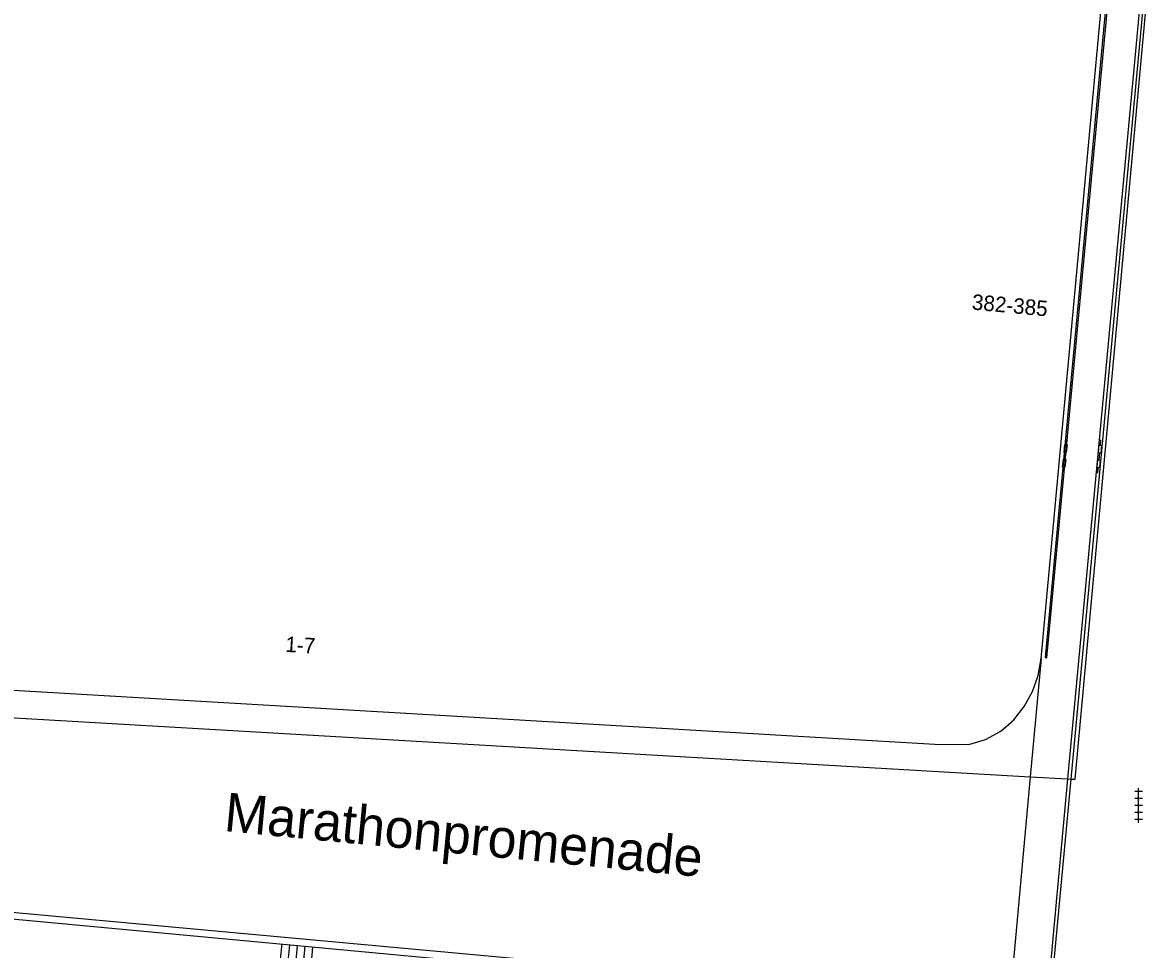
# Model space of a CAD drawing. Extents: x 132994 to 136000, y 393499 to 395512.
# Drawn here: x 133287.9 to 133360.6, y 394559.2 to 394619.1 of the extents above; entities that cross this region are included whole.
import ezdxf

# ---------------------------------------------------------------- set-up
doc = ezdxf.new("R2010")
doc.units = 0
for name, color, linetype in [('gg-anno-huisnummerreeks BGT', 7, 'Continuous'), ('gg-anno-openbare ruimte label', 7, 'Continuous'), ('gg-bbg-onder overbouw', 7, 'Continuous'), ('gg-bbg-pand onderbouw', 7, 'Continuous'), ('gg-bbg-pand overbouw', 7, 'Continuous'), ('gg-knt-verharding', 7, 'Continuous'), ('gt-grn-afwateringsgoot', 7, 'Continuous'), ('gt-symb-afwateringsgoot', 7, 'Continuous'), ('gt-symb-talud symbool', 7, 'Continuous'), ('gt-symb-tegel verharding', 7, 'Continuous')]:
    doc.layers.add(name, color=color, linetype=linetype)

# ---------------------------------------------------------------- blocks, each defined once
blk = doc.blocks.new('gt0-AFWGT_1')
at = {"layer": 'gt-symb-afwateringsgoot'}
for p, q in [((-1.076, 0), (-0.726, 0)), ((-0.225, 0), (0.225, 0)), ((0.725, 0), (1.075, 0))]:
    blk.add_line(p, q, dxfattribs=at)
for points in [[(-0.726, 0.075), (-0.225, 0.075), (-0.225, -0.075), (-0.726, -0.075)], [(0.225, 0.075), (0.725, 0.075), (0.725, -0.075), (0.225, -0.075)]]:
    blk.add_lwpolyline(points, close=True, dxfattribs=at)
blk = doc.blocks.new('gt0-TEG1')
at = {"layer": 'gt-symb-tegel verharding'}
for p, q in [((-1.125, 0), (1.125, 0)), ((-0.9, -0.25), (-0.9, 0.25)), ((-0.45, -0.25), (-0.45, 0.25)), ((0, -0.25), (0, 0.25)), ((0.45, -0.25), (0.45, 0.25)), ((0.9, -0.25), (0.9, 0.25))]:
    blk.add_line(p, q, dxfattribs=at)
blk = doc.blocks.new('gt0-TALUD_1')
at = {"layer": 'gt-symb-talud symbool'}
for p, q in [((-1, -1), (-1, 0)), ((-0.5, -2), (-0.5, 0)), ((0, -1), (0, 0)), ((0.5, -2), (0.5, 0)), ((1, -1), (1, 0))]:
    blk.add_line(p, q, dxfattribs=at)

msp = doc.modelspace()

# ---------------------------------------------------------------- linework, layer by layer
at = {"layer": 'gg-bbg-onder overbouw'}
msp.add_line((133353.752, 394577.979), (133357.877, 394622.618), dxfattribs=at)
msp.add_lwpolyline([(133264.442, 394577.268), (133346.882, 394572.455), (133349.09, 394572.436), (133350.167, 394572.745), (133351.142, 394573.285), (133351.985, 394574.016), (133352.664, 394574.881), (133353.206, 394575.849), (133353.565, 394576.894), (133353.752, 394577.979)], dxfattribs=at)
at = {"layer": 'gg-bbg-pand onderbouw'}
msp.add_line((133263.675, 394563.35), (133315.126, 394558.553), dxfattribs=at)
at = {"layer": 'gg-bbg-pand overbouw'}
for p, q in [((133264.277, 394575.488), (133353.054, 394570.344)), ((133353.054, 394570.344), (133355.493, 394570.203)), ((133355.493, 394570.203), (133355.676, 394570.192))]:
    msp.add_line(p, q, dxfattribs=at)
msp.add_lwpolyline([(133355.676, 394570.192), (133355.957, 394570.176), (133360.637, 394621.098)], dxfattribs=at)
at = {"layer": 'gg-knt-verharding'}
for p, q in [((133353.752, 394577.979), (133353.054, 394570.344)), ((133353.054, 394570.344), (133351.711, 394555.665)), ((133351.711, 394555.665), (133263.189, 394563.772))]:
    msp.add_line(p, q, dxfattribs=at)
at = {"layer": 'gt-grn-afwateringsgoot'}
for p, q in [((133355.493, 394570.203), (133360.291, 394621.723)), ((133360.427, 394621.118), (133355.676, 394570.192)), ((133354.07, 394554.921), (133355.493, 394570.203)), ((133355.676, 394570.192), (133354.25, 394554.905))]:
    msp.add_line(p, q, dxfattribs=at)
msp.add_lwpolyline([(133358.156, 394622.592), (133354.025, 394578.04), (133354.132, 394578.023), (133358.285, 394622.58)], dxfattribs=at)

# ---------------------------------------------------------------- block references
at = {"layer": 'gt-symb-afwateringsgoot'}
for p, xscale, yscale, rotation in [((133355.291, 394591.077), 0.9999707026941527, 0.9999707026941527, 84.65643121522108), ((133357.524, 394591.043), 0.999970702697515, 0.9999707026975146, 84.6564312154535)]:
    msp.add_blockref('gt0-AFWGT_1', p, dxfattribs=dict(at, xscale=xscale, yscale=yscale, rotation=rotation))
at = {"layer": 'gt-symb-talud symbool', "xscale": 1.0000124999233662, "yscale": 1.000012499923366, "rotation": -5.739098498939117}
msp.add_blockref('gt0-TALUD_1', (133305.669, 394559.435), dxfattribs=at)
at = {"layer": 'gt-symb-tegel verharding', "rotation": 90}
msp.add_blockref('gt0-TEG1', (133360.058, 394568.483), dxfattribs=at)

# ---------------------------------------------------------------- texts
at = {"layer": 'gg-anno-huisnummerreeks BGT'}
for s, rotation, p in [('382-385', 354.7, (133349.246, 394600.547)), ('1-7', 356.7, (133304.858, 394578.414))]:
    msp.add_text(s, height=1, rotation=rotation, dxfattribs=at).set_placement(p)
at = {"layer": 'gg-anno-openbare ruimte label'}
msp.add_text('Marathonpromenade', height=2.5, rotation=354.5, dxfattribs=at).set_placement((133300.859, 394566.838))

doc.saveas('drawing.dxf')
